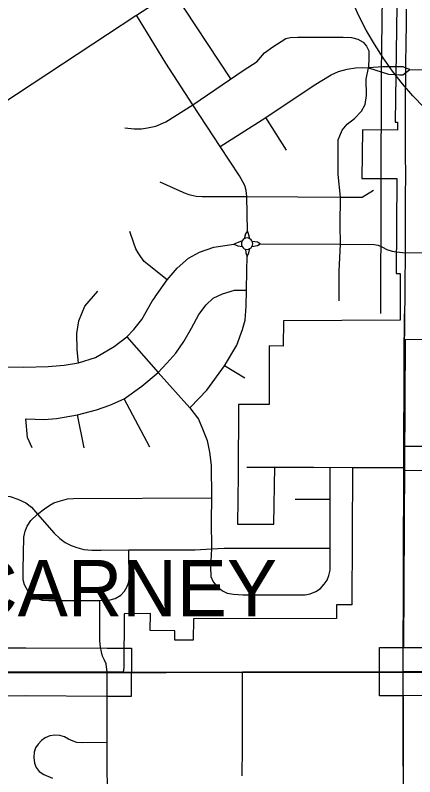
# Model space of a CAD drawing. Extents: x -1403959 to 81668, y -1400582 to 11018.
# Drawn here: x 7240.5 to 7288.6, y 8904.3 to 8995.9 of the extents above; entities that cross this region are included whole.
import ezdxf

# ---------------------------------------------------------------- set-up
doc = ezdxf.new("R2010")
doc.units = 0
for name, color, linetype in [('tdCiCityDivCarto', 7, 'Continuous'), ('tdCiCoBndryTxt', 7, 'Continuous'), ('tdCiRRCL', 7, 'Continuous'), ('tdCiSectLine', 7, 'Continuous'), ('tdCiSectTwpRng', 7, 'Continuous'), ('tdCiUABTitleFrame', 7, 'Continuous'), ('tdCoCityStreetMajor', 7, 'Continuous'), ('tdCoClipBndry', 7, 'Continuous'), ('tdCoDivCarto', 7, 'Continuous'), ('tdCoSecRteCL', 7, 'Continuous'), ('tdCoStrucSecCoName', 7, 'Continuous'), ('tdCoSurfAsphalt', 7, 'Continuous')]:
    doc.layers.add(name, color=color, linetype=linetype)

msp = doc.modelspace()

# ---------------------------------------------------------------- linework, layer by layer
at = {"layer": 'tdCiCityDivCarto'}
for points in [[(7268.385, 8941.524), (7271.737, 8941.521)], [(7271.737, 8941.521), (7271.775, 8941.521)], [(7271.775, 8941.521), (7281.099, 8941.514)], [(7281.099, 8941.514), (7287.304, 8941.509)], [(7251.584, 8916.861), (7253.508, 8916.864)], [(7253.508, 8916.864), (7267.848, 8916.894), (7270.09, 8916.898), (7277.708, 8916.914), (7283.448, 8916.93), (7287.231, 8916.937)]]:
    msp.add_lwpolyline(points, dxfattribs=at)
at = {"layer": 'tdCiCoBndryTxt'}
for points in [[(7215.067, 8916.898), (7219.393, 8916.866), (7225.382, 8916.875), (7230.891, 8916.882), (7241.8, 8916.914), (7244.726, 8916.898), (7251.584, 8916.861)], [(7287.231, 8916.937), (7287.283, 8916.937), (7291.829, 8916.946), (7296.87, 8916.882), (7305.616, 8916.914), (7309.115, 8916.898), (7313.712, 8916.912), (7319.579, 8916.93), (7324.36, 8916.956)]]:
    msp.add_lwpolyline(points, dxfattribs=at)
at = {"layer": 'tdCiRRCL'}
for points in [[(7286.484, 8999.979), (7286.211, 8983.026), (7286.511, 8983.026), (7286.511, 8982.065), (7282.287, 8982.118), (7282.228, 8976.256), (7286.441, 8976.252), (7286.326, 8964.817), (7286.844, 8964.817), (7286.812, 8959.201), (7272.786, 8959.151), (7272.769, 8956.112), (7271.093, 8956.113), (7271.066, 8949.077), (7267.388, 8949.072), (7267.351, 8940.622), (7267.285, 8934.663), (7271.634, 8934.68), (7271.737, 8941.564), (7281.099, 8941.514), (7280.998, 8924.97), (7279.185, 8924.968), (7279.174, 8923.322), (7261.989, 8923.269), (7261.929, 8920.723), (7259.737, 8920.723), (7259.745, 8921.842), (7256.762, 8921.875), (7256.81, 8923.936), (7253.637, 8923.878), (7253.6, 8917.431), (7253.508, 8916.861), (7251.584, 8916.859), (7228.211, 8916.885)], [(7294.213, 8956.971), (7287.363, 8956.856), (7287.37, 8957.681), (7287.384, 8959.035), (7287.394, 8960.002), (7287.413, 8961.937), (7287.433, 8963.871), (7287.463, 8966.778), (7287.457, 8967.268), (7287.459, 8967.745), (7287.47, 8970.647), (7287.477, 8972.582), (7287.485, 8974.516), (7287.491, 8976.266), (7287.491, 8976.451), (7287.478, 8979.353), (7287.474, 8980.329), (7287.48, 8983.699), (7287.485, 8985.633), (7287.494, 8988.892), (7287.504, 8989.382), (7287.52, 8989.863), (7287.555, 8992.764), (7287.578, 8994.699), (7287.602, 8996.633)], [(7309.038, 8941.142), (7287.323, 8941.076), (7287.326, 8941.509), (7287.345, 8944.055), (7295.374, 8944.054)]]:
    msp.add_lwpolyline(points, dxfattribs=at)
at = {"layer": 'tdCiSectLine'}
for points in [[(7230.884, 8919.784), (7241.791, 8919.816), (7241.8, 8919.816), (7241.816, 8919.816), (7251.6, 8919.762), (7254.502, 8919.746), (7254.47, 8913.943)], [(7296.87, 8913.98), (7296.833, 8913.981), (7291.813, 8914.044), (7287.237, 8914.035), (7284.335, 8914.03), (7284.324, 8919.833), (7287.226, 8919.839), (7291.823, 8919.848), (7291.829, 8919.848), (7291.866, 8919.847), (7296.883, 8919.784), (7305.606, 8919.816), (7305.616, 8919.816), (7305.63, 8919.816), (7309.117, 8919.8), (7319.567, 8919.832), (7325.495, 8919.864), (7325.51, 8919.864), (7325.534, 8919.863), (7333.197, 8919.8), (7335.266, 8919.831), (7338.167, 8919.875)], [(7254.47, 8913.943), (7251.568, 8913.959), (7241.796, 8914.012), (7230.899, 8913.98)]]:
    msp.add_lwpolyline(points, dxfattribs=at)
at = {"layer": 'tdCiSectTwpRng'}
for points in [[(7255.058, 8995.875), (7255.111, 8995.91), (7264.489, 9002), (7268.097, 9004.353), (7269.547, 9005.451), (7270.41, 9006.294), (7270.998, 9007.333), (7271.391, 9008.607), (7271.469, 9010.098), (7271.43, 9013.222)], [(7266.459, 8988.242), (7259.543, 8998.788)], [(7238.912, 8985.249), (7251.647, 8993.648), (7255.058, 8995.875)], [(7268.451, 8969.973), (7268.405, 8974.087), (7268.315, 8974.808), (7268.135, 8975.423), (7267.505, 8976.594), (7265.192, 8980.108), (7261.889, 8985.138), (7258.645, 8990.138), (7255.112, 8995.908)], [(7269.497, 8990.251), (7269.594, 8990.313), (7270.507, 8991.376), (7271.518, 8992.121), (7273.083, 8993.094), (7273.617, 8993.24), (7274.508, 8993.278), (7279.953, 8993.272), (7280.977, 8993.234), (7281.728, 8993.049), (7282.364, 8992.668), (7282.777, 8992.196), (7283.038, 8991.608), (7283.057, 8990.823), (7283.016, 8989.568)], [(7261.889, 8985.138), (7268.059, 8989.329), (7269.497, 8990.251)], [(7287.983, 8989.378), (7303.577, 8989.249), (7312.059, 8989.411), (7321.236, 8989.388), (7321.932, 8989.458), (7322.604, 8989.666), (7323.392, 8990.153), (7323.647, 8990.431)], [(7265.192, 8980.108), (7270.688, 8983.607), (7276.484, 8987.481), (7278.511, 8988.742), (7279.427, 8989.132), (7280.448, 8989.418), (7281.454, 8989.568), (7282.31, 8989.628), (7283.012, 8989.568)], [(7279.494, 8961.554), (7279.494, 8965.136), (7279.652, 8968.366), (7279.609, 8970.71), (7279.637, 8974.012), (7279.38, 8976.744), (7279.36, 8979.598), (7279.38, 8980.92), (7279.59, 8981.379), (7279.858, 8982.069), (7280.471, 8982.797), (7281.314, 8983.486), (7282.157, 8984.367), (7282.598, 8985.172), (7282.77, 8986.245), (7282.751, 8988.218), (7283.016, 8989.568)], [(7283.012, 8989.568), (7283.016, 8989.568)], [(7286.318, 8989.688), (7284.742, 8989.688), (7283.016, 8989.568)], [(7283.016, 8989.568), (7285.403, 8988.817), (7286.303, 8988.766)], [(7287.512, 8989.015), (7287.983, 8989.378)], [(7287.983, 8989.378), (7287.516, 8989.553)], [(7253.712, 8982.356), (7254.823, 8982.222), (7255.704, 8982.222), (7256.451, 8982.356), (7257.428, 8982.567), (7258.654, 8983.084), (7261.889, 8985.138)], [(7273.143, 8979.658), (7270.688, 8983.607)], [(7257.94, 8975.859), (7260.342, 8974.778), (7260.958, 8974.507), (7261.423, 8974.342), (7261.919, 8974.207), (7262.309, 8974.147), (7263.015, 8974.117), (7266.709, 8974.087), (7268.405, 8974.087)], [(7279.659, 8974.012), (7282.25, 8974.012), (7283.631, 8974.869)], [(7268.405, 8974.087), (7274.517, 8974.057), (7279.637, 8974.012)], [(7268.451, 8969.973), (7268.24, 8969.627), (7268.074, 8969.024)], [(7268.757, 8969.015), (7268.601, 8969.627), (7268.451, 8969.973)], [(7258.796, 8964.072), (7256.633, 8965.783), (7256.063, 8966.294), (7255.627, 8966.834), (7255.312, 8967.33), (7255.042, 8967.81), (7254.786, 8968.486), (7254.321, 8969.883)], [(7268.074, 8969.024), (7267.931, 8968.918), (7267.82, 8968.779), (7267.752, 8968.516), (7267.745, 8968.298), (7267.82, 8968.066), (7267.931, 8967.927), (7268.074, 8967.821), (7268.24, 8967.755)], [(7268.757, 8969.015), (7268.593, 8969.085), (7268.417, 8969.11), (7268.24, 8969.089), (7268.074, 8969.024)], [(7268.757, 8967.83), (7268.898, 8967.939), (7269.005, 8968.081), (7269.073, 8968.246), (7269.096, 8968.422), (7269.073, 8968.599), (7269.031, 8968.702), (7269.005, 8968.764), (7268.898, 8968.905), (7268.757, 8969.015)], [(7257.375, 8962.023), (7258.796, 8964.072), (7260.011, 8965.479), (7261.372, 8966.67), (7262.677, 8967.388), (7264.436, 8968.012), (7266.829, 8968.351)], [(7267.82, 8968.779), (7267.339, 8968.569), (7266.829, 8968.351)], [(7266.829, 8968.351), (7267.317, 8968.156), (7267.82, 8968.066)], [(7269.007, 8968.081), (7269.674, 8968.208), (7269.982, 8968.396)], [(7269.982, 8968.396), (7269.659, 8968.591), (7269.031, 8968.702)], [(7269.982, 8968.396), (7279.652, 8968.366), (7283.691, 8968.336), (7284.172, 8968.246), (7284.682, 8968.006), (7285.208, 8967.72), (7285.868, 8967.51), (7286.352, 8967.439)], [(7268.24, 8967.755), (7268.417, 8967.734), (7268.593, 8967.76), (7268.757, 8967.83)], [(7268.24, 8967.755), (7268.263, 8967.33), (7268.421, 8966.879)], [(7268.421, 8966.879), (7268.646, 8967.337), (7268.757, 8967.83)], [(7269.005, 8968.081), (7269.007, 8968.081)], [(7287.473, 8967.318), (7291.642, 8967.395), (7297.39, 8967.326), (7299.869, 8967.372), (7305.635, 8967.307), (7306.591, 8967.307), (7307.228, 8967.137), (7307.886, 8966.755), (7308.374, 8966.288), (7308.693, 8965.714), (7308.863, 8965.12), (7309.011, 8964.462), (7309.203, 8963.931), (7309.479, 8963.443), (7309.861, 8962.975), (7310.307, 8962.572), (7310.965, 8962.169), (7311.538, 8961.914), (7312.133, 8961.808), (7312.833, 8961.786), (7314.723, 8961.808), (7316.995, 8961.765), (7320.373, 8961.744)], [(7268.404, 8965.164), (7268.405, 8965.213), (7268.421, 8966.879)], [(7261.634, 8948.771), (7263.562, 8950.8), (7265.689, 8953.725), (7267.178, 8956.225), (7267.87, 8958.087), (7268.189, 8959.204), (7268.295, 8960.906), (7268.348, 8962.82), (7268.404, 8965.164)], [(7241.841, 8947.337), (7244.025, 8947.288), (7245.509, 8947.404), (7248.011, 8947.838), (7250.328, 8948.421), (7251.929, 8949.005), (7253.63, 8949.739), (7255.743, 8951.279), (7257.711, 8952.928), (7258.775, 8954.044), (7259.838, 8955.268), (7260.796, 8956.651), (7261.753, 8958.246), (7262.604, 8959.895), (7263.508, 8961.065), (7264.359, 8961.863), (7265.476, 8962.395), (7266.912, 8962.82), (7268.348, 8962.82)], [(7248.137, 8954.096), (7247.985, 8955.665), (7247.948, 8957.632), (7248.175, 8959.126), (7248.912, 8960.903), (7250.462, 8962.699)], [(7253.979, 8957.197), (7254.811, 8958.105), (7255.776, 8959.296), (7257.005, 8961.489), (7257.362, 8962.004)], [(7257.362, 8962.004), (7257.375, 8962.023)], [(7244.506, 8953.642), (7246.435, 8953.793), (7248.137, 8954.096), (7250.179, 8954.739), (7252.448, 8956.044), (7253.979, 8957.197)], [(7253.979, 8957.197), (7257.711, 8952.928), (7261.54, 8948.673), (7262.573, 8947.292), (7263.064, 8946.154), (7263.599, 8944.749), (7263.889, 8943.321), (7264.112, 8941.782), (7264.121, 8937.835), (7264.09, 8935.09), (7264.123, 8931.705), (7264.001, 8929.535), (7264.068, 8928.398), (7264.358, 8927.751), (7264.871, 8927.148), (7264.875, 8927.144)], [(7238.811, 8953.623), (7241.557, 8953.585), (7244.506, 8953.642)], [(7268.136, 8952.236), (7265.689, 8953.725)], [(7256.732, 8943.936), (7253.63, 8949.739)], [(7261.54, 8948.673), (7261.634, 8948.771)], [(7242.586, 8943.855), (7242.024, 8945.12), (7241.824, 8947.338)], [(7248.835, 8943.865), (7248.011, 8947.838)], [(7277.247, 8926.923), (7277.706, 8927.457), (7278.029, 8927.929), (7278.265, 8928.513), (7278.389, 8929.133), (7278.389, 8931.803), (7278.389, 8941.516)], [(7229.217, 8938.121), (7238.685, 8938.127), (7239.912, 8938.012), (7240.85, 8937.703), (7241.8, 8937.241), (7242.481, 8936.714), (7243.226, 8935.879), (7244.048, 8936.521), (7244.717, 8936.971), (7245.192, 8937.228), (7245.719, 8937.421), (7246.816, 8937.728), (7247.561, 8937.784), (7264.117, 8937.835)], [(7274.217, 8937.7), (7278.389, 8937.688)], [(7242.619, 8926.035), (7242.054, 8926.661), (7241.655, 8927.384), (7241.497, 8927.989), (7241.49, 8929.179), (7241.562, 8933.119), (7241.734, 8933.845), (7241.981, 8934.435), (7242.433, 8935.114), (7243.226, 8935.879)], [(7243.226, 8935.879), (7245.213, 8933.578), (7245.893, 8932.94), (7246.559, 8932.482), (7247.266, 8932.108), (7247.96, 8931.858), (7248.806, 8931.636), (7249.764, 8931.553), (7250.874, 8931.566), (7254.203, 8931.58), (7262.167, 8931.594), (7264.123, 8931.705), (7265.663, 8931.788), (7271.182, 8931.801)], [(7242.619, 8926.035), (7243.167, 8925.733), (7243.764, 8925.548), (7244.588, 8925.511), (7250.71, 8925.5), (7251.814, 8925.548), (7252.555, 8925.74), (7253.227, 8926.138), (7253.693, 8926.611), (7254.002, 8927.187), (7254.194, 8927.722), (7254.228, 8928.099), (7254.203, 8931.58)], [(7271.182, 8931.801), (7271.601, 8931.802)], [(7271.601, 8931.802), (7278.386, 8931.803)], [(7278.386, 8931.803), (7278.389, 8931.803)], [(7264.875, 8927.144), (7265.473, 8926.658), (7266.031, 8926.39), (7266.789, 8926.256), (7267.925, 8926.158), (7271.088, 8926.191)], [(7271.095, 8926.191), (7275.422, 8926.166), (7276.005, 8926.29), (7276.676, 8926.563), (7277.247, 8926.923)], [(7251.584, 8916.861), (7251.474, 8917.88), (7251.256, 8918.317), (7251.05, 8918.779), (7250.896, 8919.319), (7250.78, 8919.871), (7250.729, 8920.642), (7250.71, 8925.5)]]:
    msp.add_lwpolyline(points, dxfattribs=at)
at = {"layer": 'tdCiUABTitleFrame'}
for points in [[(7287.516, 8989.553), (7287.168, 8989.683), (7286.754, 8989.688), (7286.318, 8989.688)], [(7286.303, 8988.766), (7286.739, 8988.742), (7287.161, 8988.745), (7287.512, 8989.015)], [(7286.352, 8967.439), (7286.379, 8967.435), (7287.473, 8967.318)], [(7251.628, 8900.706), (7251.612, 8907.623), (7251.577, 8908.415), (7251.584, 8916.861)], [(7267.82, 8904.613), (7267.82, 8904.613), (7267.861, 8907.558), (7267.861, 8910.691), (7267.848, 8916.861)], [(7267.848, 8916.861), (7267.848, 8916.894)], [(7251.577, 8908.415), (7248.649, 8908.363), (7247.964, 8908.415), (7247.518, 8908.552), (7246.936, 8908.826), (7246.477, 8909.103), (7245.894, 8909.257), (7245.295, 8909.291), (7244.713, 8909.205), (7244.148, 8908.983), (7243.685, 8908.657), (7243.305, 8908.226), (7242.983, 8907.766), (7242.812, 8907.235), (7242.778, 8906.618), (7242.846, 8905.915), (7243.069, 8905.401), (7243.408, 8904.919), (7243.99, 8904.55), (7245.035, 8904.105)], [(7267.846, 8904.394), (7267.82, 8904.613)]]:
    msp.add_lwpolyline(points, dxfattribs=at)
at = {"layer": 'tdCoCityStreetMajor'}
for points in [[(7287.436, 8956.859), (7287.216, 8919.767)], [(7254.452, 8916.824), (7284.298, 8916.858)], [(7287.203, 8913.962), (7287.275, 8866.568)]]:
    msp.add_lwpolyline(points, dxfattribs=at)
at = {"layer": 'tdCoClipBndry'}
msp.add_lwpolyline([(6862.335, 8918.125), (6892.057, 8918.18), (6899.466, 8918.207), (6996.246, 8917.313), (7001.547, 8917.299), (7117.198, 8916.986), (7192.239, 8916.751), (7201.649, 8916.762), (7287.199, 8916.862), (7384.127, 8916.677)], dxfattribs=at)
at = {"layer": 'tdCoDivCarto'}
msp.add_lwpolyline([(7190.826, 8799.414), (7192.082, 8832.085), (7192.619, 8848.003), (7193.233, 8863.36), (7195.125, 8916.363), (7195.331, 8922.368), (7195.038, 8927.966), (7194.014, 8934.683), (7188.075, 8966.423), (7186.904, 8973.298), (7186.015, 8981.132), (7185.644, 8986.665), (7185.52, 8996.555), (7185.701, 9012.297), (7202.972, 9011.458), (7227.655, 9011.075), (7278.262, 9010.674), (7284.835, 9010.633), (7284.559, 8988.925), (7284.459, 8960.033)], dxfattribs=at)
at = {"layer": 'tdCoSecRteCL'}
msp.add_lwpolyline([(7287.587, 8691.512), (7287.488, 8721.363), (7287.403, 8766.699), (7285.998, 8791.251), (7285.965, 8798.59), (7287.259, 8822.965), (7287.372, 8855.156), (7287.268, 8871.57), (7287.199, 8916.862), (7287.31, 8954.375), (7287.361, 8960.003)], dxfattribs=at)
at = {"layer": 'tdCoSurfAsphalt'}
msp.add_circle((7318.216, 9013.319), 40.327, dxfattribs=at)

# ---------------------------------------------------------------- texts
at = {"layer": 'tdCoStrucSecCoName'}
msp.add_text('CARNEY', height=6.7709, dxfattribs=at).set_placement((7234.295, 8923.594))
msp.add_text('CARNEY', height=6.7709, dxfattribs=at).set_placement((7234.295, 8923.594))

doc.saveas('drawing.dxf')
